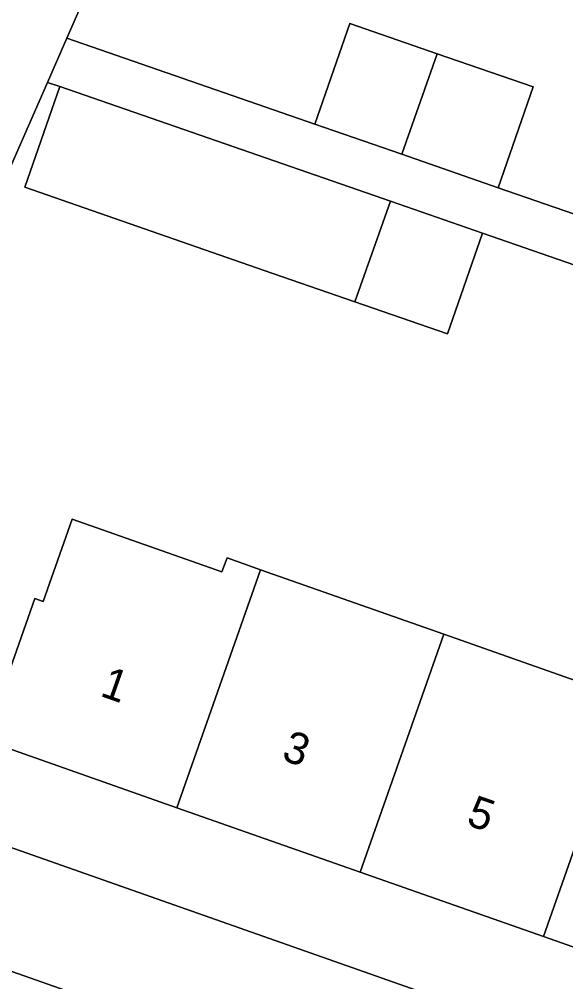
# Model space of a CAD drawing. Extents: x 163266 to 164362, y 381528 to 382286.
# Drawn here: x 163694.24 to 163711.48, y 381818.93 to 381849.28 of the extents above; entities that cross this region are included whole.
import ezdxf

# ---------------------------------------------------------------- set-up
doc = ezdxf.new("R2010")
doc.units = 0
for name, color, linetype in [('IMGEO_Erf', 7, 'Continuous'), ('IMGEO_Pand', 7, 'Continuous'), ('IMGEO_Pand_nummerreeks', 7, 'Continuous'), ('IMGEO_Rijbaan_lokaal_open', 7, 'Continuous'), ('IMGEO_Voetpad_open', 7, 'Continuous')]:
    doc.layers.add(name, color=color, linetype=linetype)

msp = doc.modelspace()

# ---------------------------------------------------------------- linework, layer by layer
at = {"layer": 'IMGEO_Erf'}
for points in [[(163704.117, 381867.726), (163695.751, 381848.679), (163703.568, 381845.97), (163704.669, 381849.147), (163707.428, 381848.191), (163710.455, 381847.142), (163709.354, 381843.965), (163714.986, 381842.014)], [(163695.918, 381833.516), (163700.635, 381831.858), (163700.801, 381832.29), (163701.857, 381831.919), (163707.638, 381829.885), (163713.419, 381827.852), (163719.2, 381825.819), (163724.981, 381823.786), (163730.767, 381821.751), (163734.9, 381833.508), (163708.858, 381842.532), (163707.756, 381839.355), (163704.832, 381840.368), (163701.97, 381841.36), (163694.418, 381843.978), (163695.52, 381847.154), (163695.139, 381847.286), (163686.767, 381828.226), (163686.577, 381826.945)], [(163687.737, 381825.353), (163727.155, 381811.48), (163728.128, 381814.246), (163722.339, 381816.282), (163716.558, 381818.316), (163710.777, 381820.349), (163704.996, 381822.383), (163699.215, 381824.416), (163693.163, 381826.545), (163694.733, 381831.008), (163695.002, 381830.913), (163695.918, 381833.516)]]:
    msp.add_lwpolyline(points, dxfattribs=at)
at = {"layer": 'IMGEO_Pand'}
for points in [[(163707.428, 381848.191), (163704.669, 381849.147), (163703.568, 381845.97), (163706.309, 381845.02)], [(163707.428, 381848.191), (163706.309, 381845.02), (163709.354, 381843.965), (163710.455, 381847.142)], [(163705.949, 381843.54), (163703.072, 381844.537), (163695.52, 381847.154), (163694.418, 381843.978), (163701.97, 381841.36), (163704.832, 381840.368)], [(163705.949, 381843.54), (163704.832, 381840.368), (163707.756, 381839.355), (163708.858, 381842.532)], [(163701.857, 381831.919), (163700.801, 381832.29), (163700.635, 381831.858), (163695.918, 381833.516), (163695.002, 381830.913), (163694.733, 381831.008), (163693.163, 381826.545), (163699.215, 381824.416)], [(163707.638, 381829.885), (163701.857, 381831.919), (163699.215, 381824.416), (163704.996, 381822.383)], [(163707.638, 381829.885), (163704.996, 381822.383), (163710.777, 381820.349), (163713.419, 381827.852)], [(163716.558, 381818.316), (163719.2, 381825.819), (163713.419, 381827.852), (163710.777, 381820.349)]]:
    msp.add_lwpolyline(points, close=True, dxfattribs=at)
at = {"layer": 'IMGEO_Rijbaan_lokaal_open'}
msp.add_lwpolyline([(163704.639, 381815.509), (163685.076, 381822.394), (163681.989, 381823.48), (163681.044, 381823.833), (163679.157, 381824.486), (163676.919, 381818.032), (163678.597, 381817.452), (163687.218, 381814.444), (163687.304, 381814.414), (163703.06, 381808.819), (163722.904, 381801.849), (163723.746, 381801.558), (163726.041, 381807.998), (163720.044, 381810.112)], close=True, dxfattribs=at)
at = {"layer": 'IMGEO_Voetpad_open'}
for points in [[(163681.496, 381827.54), (163679.709, 381828.166), (163678.279, 381824.794), (163679.157, 381824.486), (163681.044, 381823.833), (163681.989, 381823.48), (163685.076, 381822.394), (163685.646, 381824.121), (163686.577, 381826.945), (163686.767, 381828.226), (163695.139, 381847.286), (163695.751, 381848.679), (163704.117, 381867.726)], [(163714.986, 381842.014), (163709.354, 381843.965), (163706.309, 381845.02), (163703.568, 381845.97), (163695.751, 381848.679), (163695.139, 381847.286), (163695.52, 381847.154), (163703.072, 381844.537), (163705.949, 381843.54), (163708.858, 381842.532), (163734.9, 381833.508)], [(163686.577, 381826.945), (163685.646, 381824.121), (163685.076, 381822.394), (163704.639, 381815.509), (163720.044, 381810.112), (163726.041, 381807.998), (163740.853, 381802.813), (163758.246, 381796.703), (163758.267, 381796.696), (163759.961, 381796.019), (163778.368, 381789.58), (163800.522, 381781.766), (163810.767, 381778.175), (163816.213, 381776.322), (163816.626, 381777.354), (163822.318, 381775.342), (163821.983, 381774.359), (163832.755, 381770.426)], [(163821.122, 381778.41), (163789.253, 381789.626), (163787.244, 381790.333), (163728.773, 381810.911), (163727.155, 381811.48), (163687.737, 381825.353)]]:
    msp.add_lwpolyline(points, dxfattribs=at)

# ---------------------------------------------------------------- texts
at = {"layer": 'IMGEO_Pand_nummerreeks'}
for s, p in [('1', (163696.76, 381827.951)), ('3', (163702.481, 381825.939)), ('5', (163708.308, 381823.889))]:
    msp.add_text(s, height=1, rotation=340.6206, dxfattribs=at).set_placement(p)

doc.saveas('drawing.dxf')
